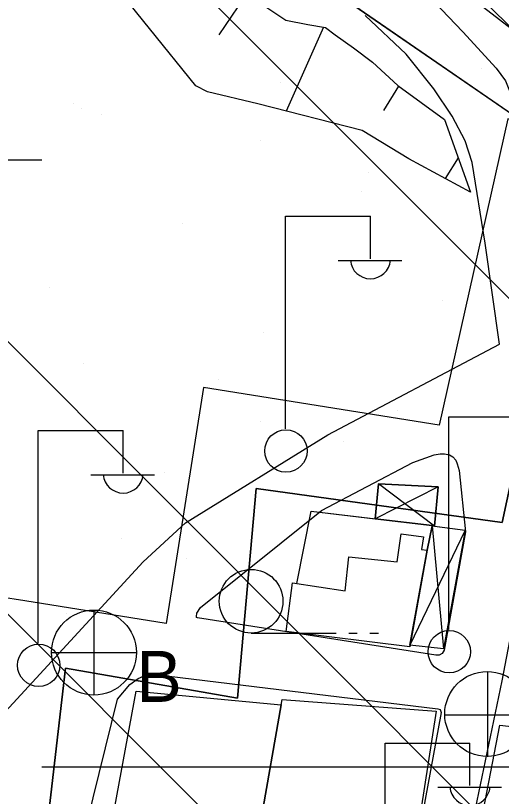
# Model space of a CAD drawing. Extents: x 417995 to 421451, y 4454518 to 4458015.
# Drawn here: x 420930.3 to 420970.3, y 4456904.5 to 4456968.8 of the extents above; entities that cross this region are included whole.
import ezdxf

# ---------------------------------------------------------------- set-up
doc = ezdxf.new("R2010")
doc.units = 0
for name, color, linetype in [('ADAKENARI', 7, 'Continuous'), ('B_Mesken', 7, 'Continuous'), ('B_Sundurma', 7, 'Continuous'), ('B_Teras', 7, 'Continuous'), ('Default', 7, 'Continuous'), ('IPTAL', 7, 'Continuous'), ('PL_AYA_BOLGE_PARKI', 7, 'Continuous'), ('PL_AYA_PARK_DINLENME', 7, 'Continuous'), ('PL_KON_ONE_100', 7, 'Continuous'), ('S_Elektrik_Diregi', 7, 'Continuous'), ('S_Rogar_Kapagi', 7, 'Continuous'), ('S_Rogar_Kapagi_Buski', 7, 'Continuous'), ('S_Tek_Agac', 7, 'Continuous'), ('Sev_Sevalti', 7, 'Continuous'), ('Sev_Sevustu', 7, 'Continuous'), ('Sev_Tarama', 7, 'Continuous'), ('SN_TR_SIVILASMA', 7, 'Continuous'), ('SN_TR_TASKIN', 7, 'Continuous'), ('TR_AZGELISME', 7, 'Continuous'), ('TR_PARKALANI', 7, 'Continuous'), ('Yol_Sose', 7, 'Continuous')]:
    doc.layers.add(name, color=color, linetype=linetype)

# ---------------------------------------------------------------- blocks, each defined once
blk = doc.blocks.new('POINT_DISPLAY')
at = {"layer": 'Default'}
blk.add_line((0, 0), (0, 0), dxfattribs=at)

msp = doc.modelspace()

# ---------------------------------------------------------------- linework, layer by layer
at = {"layer": 'ADAKENARI'}
msp.add_line((420910.154, 4457002.666), (421151.417, 4456836.669), dxfattribs=at)
msp.add_lwpolyline([(420690.216, 4456727.843), (420702.22, 4456777.332), (420833.071, 4456758.074), (420825.432, 4456965.198), (420865.081, 4456963.286), (420875.966, 4456867.477), (420899.953, 4456867.196), (420905.321, 4456894.056), (420931.656, 4456891.548), (420934.382, 4456915.01), (420948.576, 4456912.552), (420950.111, 4456929.822), (420970.414, 4456927.03), (420975.429, 4456950.378), (420999.982, 4456940.861)], dxfattribs=at)
at = {"layer": 'B_Mesken'}
for points in [[(420953.468, 4456922.012), (420954.636, 4456927.953), (420964.619, 4456926.782), (420964.216, 4456924.751), (420962.774, 4456916.793), (420952.584, 4456918.032), (420953.112, 4456922.066)], [(420959.925, 4456927.332), (420964.619, 4456926.782), (420964.615, 4456926.761), (420964.217, 4456924.751), (420962.799, 4456916.929), (420962.774, 4456916.793), (420952.584, 4456918.032), (420953.111, 4456922.066), (420953.468, 4456922.012), (420954.636, 4456927.953)], [(420950.487, 4456902.438), (420938.453, 4456903.609), (420940.209, 4456913.137), (420952.175, 4456911.991)], [(420952.175, 4456911.991), (420950.487, 4456902.438), (420949.4, 4456902.544), (420938.453, 4456903.609), (420940.209, 4456913.137)], [(420964.956, 4456911.48), (420963.341, 4456901.021), (420950.487, 4456902.438), (420952.253, 4456912.436)], [(420964.956, 4456911.48), (420963.341, 4456901.022), (420962.876, 4456901.073), (420950.967, 4456902.385), (420950.487, 4456902.438), (420952.175, 4456911.991), (420952.254, 4456912.436)], [(420982.624, 4456908.874), (420980.794, 4456899.614), (420973.227, 4456900.156), (420968.402, 4456900.947), (420970.22, 4456910.32)], [(420977.047, 4456909.525), (420982.624, 4456908.875), (420980.794, 4456899.614), (420980.065, 4456899.666), (420973.227, 4456900.156), (420968.791, 4456900.884), (420968.402, 4456900.947), (420970.22, 4456910.32)]]:
    msp.add_lwpolyline(points, close=True, dxfattribs=at)
at = {"layer": 'B_Sundurma'}
for p, q in [((420965.133, 4456929.969), (420959.925, 4456927.332)), ((420964.825, 4456926.732), (420960.205, 4456930.203)), ((420964.615, 4456926.761), (420965.574, 4456916.612)), ((420967.36, 4456926.383), (420962.799, 4456916.929))]:
    msp.add_line(p, q, dxfattribs=at)
for points in [[(420964.825, 4456926.732), (420965.133, 4456929.969), (420960.205, 4456930.203), (420959.925, 4456927.332), (420964.619, 4456926.782), (420964.615, 4456926.761)], [(420964.825, 4456926.732), (420964.615, 4456926.761), (420964.619, 4456926.782), (420959.925, 4456927.332), (420960.205, 4456930.203), (420965.133, 4456929.969)], [(420964.615, 4456926.761), (420967.36, 4456926.383), (420965.574, 4456916.612), (420962.799, 4456916.929), (420964.216, 4456924.751)], [(420964.825, 4456926.732), (420967.36, 4456926.383), (420965.574, 4456916.612), (420962.799, 4456916.929), (420964.217, 4456924.751), (420964.615, 4456926.761)]]:
    msp.add_lwpolyline(points, close=True, dxfattribs=at)
at = {"layer": 'B_Teras'}
msp.add_lwpolyline([(420962.774, 4456916.793), (420952.584, 4456918.032), (420953.112, 4456922.066), (420957.458, 4456921.402), (420957.76, 4456924.191), (420961.732, 4456923.773), (420962.076, 4456926.079), (420963.903, 4456925.845), (420963.752, 4456924.812), (420964.216, 4456924.751)], close=True, dxfattribs=at)
at = {"layer": 'IPTAL'}
msp.add_lwpolyline([(420965.063, 4456570.679), (420990.332, 4456829.662), (421087.658, 4456798.214), (421089.368, 4456798.572), (421117.92, 4456845.773), (421087.685, 4456887.705), (421004.153, 4456947.181), (420973.587, 4456959.209), (420970.863, 4456960.281), (420965.201, 4456935.043), (420945.78, 4456938.133), (420942.69, 4456918.712), (420931.03, 4456920.567), (420928.895, 4456920.907), (420925.171, 4456897.499), (420901.763, 4456901.223), (420895.572, 4456871.925), (420880.454, 4456871.925), (420869.641, 4456968.037), (420821.971, 4456969.802), (420824.178, 4456862.656), (420826.165, 4456766.177), (420697.5, 4456784.751), (420683.044, 4456726.268)], dxfattribs=at)
at = {"layer": 'PL_AYA_BOLGE_PARKI'}
msp.add_lwpolyline([(420833.071, 4456758.074), (420825.432, 4456965.198), (420865.081, 4456963.286), (420875.966, 4456867.477), (420899.953, 4456867.196), (420905.321, 4456894.056), (420931.656, 4456891.548), (420934.382, 4456915.01), (420948.576, 4456912.552), (420950.111, 4456929.822), (420970.414, 4456927.03), (420975.429, 4456950.378), (420999.982, 4456940.861), (420910.154, 4457002.666)], dxfattribs=at)
at = {"layer": 'PL_AYA_PARK_DINLENME'}
msp.add_lwpolyline([(421151.417, 4456836.669), (420910.154, 4457002.666), (420905.054, 4457005.925), (420899.746, 4457008.831), (420894.252, 4457011.37), (420888.599, 4457013.53), (420882.813, 4457015.302), (420876.919, 4457016.678), (420870.946, 4457017.65), (420864.92, 4457018.215), (420858.87, 4457018.369), (420852.824, 4457018.114), (420846.809, 4457017.448), (420840.853, 4457016.376), (420834.983, 4457014.902), (420829.227, 4457013.034), (420823.611, 4457010.779), (420818.16, 4457008.149), (420812.901, 4457005.155), (420547.789, 4456842.071)], dxfattribs=at)
at = {"layer": 'PL_KON_ONE_100'}
msp.add_lwpolyline([(420809.993, 4456617.842), (420959.974, 4456579.207), (420984.38, 4456839.223), (421087.006, 4456805.841), (421111.556, 4456846.793), (421082.65, 4456883.983), (420999.982, 4456940.861), (420975.429, 4456950.378), (420970.414, 4456927.03), (420950.111, 4456929.822), (420948.576, 4456912.552), (420934.382, 4456915.01), (420931.656, 4456891.548), (420905.321, 4456894.056), (420899.953, 4456867.196), (420875.966, 4456867.477), (420865.081, 4456963.286), (420825.432, 4456965.198), (420833.071, 4456758.074), (420702.22, 4456777.332), (420690.571, 4456729.306)], dxfattribs=at)
at = {"layer": 'S_Elektrik_Diregi'}
for p, q in [((420952.531, 4456934.752), (420952.531, 4456952.252)), ((420952.531, 4456952.252), (420959.531, 4456952.252)), ((420959.531, 4456948.752), (420959.531, 4456952.252)), ((420956.871, 4456948.612), (420962.121, 4456948.612)), ((420965.999, 4456918.217), (420965.999, 4456935.717)), ((420965.999, 4456935.717), (420972.999, 4456935.717)), ((420932.146, 4456917.094), (420932.146, 4456934.595)), ((420932.146, 4456934.595), (420939.147, 4456934.595)), ((420939.147, 4456931.095), (420939.147, 4456934.595)), ((420936.486, 4456930.955), (420941.737, 4456930.955)), ((420960.746, 4456891.358), (420960.746, 4456908.858)), ((420960.746, 4456908.858), (420967.746, 4456908.858)), ((420967.746, 4456905.358), (420967.746, 4456908.858)), ((420965.086, 4456905.218), (420970.336, 4456905.218))]:
    msp.add_line(p, q, dxfattribs=at)
for centre in [(420952.567, 4456932.917), (420966.035, 4456916.381), (420932.182, 4456915.259)]:
    msp.add_circle(centre, 1.75, dxfattribs=at)
for centre in [(420959.532, 4456948.765), (420939.147, 4456931.107), (420967.747, 4456905.371)]:
    msp.add_arc(centre, 1.658, 184.83843, 355.14641, dxfattribs=at)
at = {"layer": 'S_Rogar_Kapagi'}
for p, q in [((420969.221, 4456907.72), (420969.221, 4456914.72)), ((420965.651, 4456911.185), (420972.651, 4456911.185))]:
    msp.add_line(p, q, dxfattribs=at)
msp.add_circle((420969.168, 4456911.248), 3.5, dxfattribs=at)
at = {"layer": 'S_Rogar_Kapagi_Buski'}
for p, q in [((420936.738, 4456919.81), (420936.738, 4456912.81)), ((420933.238, 4456916.31), (420940.238, 4456916.31))]:
    msp.add_line(p, q, dxfattribs=at)
msp.add_circle((420936.738, 4456916.31), 3.5, dxfattribs=at)
at = {"layer": 'S_Tek_Agac'}
for p, q in [((420949.7, 4456917.914), (420956.7, 4456917.914)), ((420957.75, 4456917.914), (420958.45, 4456917.914)), ((420959.5, 4456917.914), (420960.2, 4456917.914))]:
    msp.add_line(p, q, dxfattribs=at)
msp.add_circle((420949.7, 4456920.539), 2.625, dxfattribs=at)
at = {"layer": 'Sev_Sevalti'}
msp.add_lwpolyline([(420967.801, 4456954.248), (420962.7, 4456956.981), (420958.843, 4456959.313), (420950.244, 4456961.526), (420946.1, 4456962.515), (420945.136, 4456962.994), (420937.494, 4456972.47), (420928.627, 4456981.745), (420919.541, 4456988.696), (420914.504, 4456991.296), (420912.12, 4456991.642), (420904.882, 4456991.996), (420897.837, 4456993.294), (420881.518, 4456996.974), (420879.162, 4456996.608), (420871.957, 4456995.428), (420859.103, 4456996.223), (420849.131, 4456999.179), (420846.828, 4457000.674), (420840.301, 4457001.877), (420835.275, 4457002.704), (420821.284, 4457005.063)], dxfattribs=at)
at = {"layer": 'Sev_Sevustu'}
for points in [[(420793.308, 4457000.628), (420796.244, 4457002.954), (420807.724, 4457013.682), (420808.623, 4457014.577), (420819.154, 4457020.412), (420821.447, 4457021.26), (420834.033, 4457023.392), (420848.333, 4457024.908), (420861.967, 4457025.297), (420875.242, 4457024.263), (420883.038, 4457022.321), (420892.885, 4457018.743), (420908.097, 4457011.862), (420923.489, 4457003.328), (420939.82, 4456991.586), (420956.269, 4456979.214), (420985.414, 4456956.736), (421019.827, 4456933.513), (421048.611, 4456914.344), (421051.469, 4456914.26), (421057.443, 4456918.03)], [(420950.41, 4456969.831), (420952.565, 4456968.41), (420954.363, 4456968.04), (420955.839, 4456967.8), (420956.636, 4456967.203), (420958.138, 4456966.119), (420959.705, 4456964.936), (420961.788, 4456963.018), (420965.649, 4456960.225), (420967.801, 4456954.248)]]:
    msp.add_lwpolyline(points, dxfattribs=at)
at = {"layer": 'Sev_Tarama'}
for p, q in [((420949.439, 4456970.78), (420947.037, 4456967.198)), ((420955.665, 4456967.828), (420952.577, 4456960.925)), ((420961.863, 4456962.963), (420960.625, 4456960.974)), ((420966.784, 4456957.075), (420965.693, 4456955.377))]:
    msp.add_line(p, q, dxfattribs=at)
at = {"layer": 'SN_TR_SIVILASMA'}
for p, q in [((421283.677, 4456655.223), (420178.332, 4457760.568)), ((421283.445, 4456633.004), (420168.354, 4457748.095)), ((421282.982, 4456588.566), (420148.398, 4457723.15)), ((421282.75, 4456566.347), (420138.42, 4457710.677))]:
    msp.add_line(p, q, dxfattribs=at)
at = {"layer": 'SN_TR_TASKIN'}
for p, q in [((420832.431, 4456956.904), (420932.431, 4456956.904)), ((420932.431, 4456906.904), (421032.431, 4456906.904))]:
    msp.add_line(p, q, dxfattribs=at)
at = {"layer": 'TR_AZGELISME'}
msp.add_lwpolyline([(420809.993, 4456617.842), (420959.974, 4456579.207), (420984.38, 4456839.223), (421087.006, 4456805.841), (421111.556, 4456846.793), (421082.65, 4456883.983), (420999.982, 4456940.861), (420975.429, 4456950.378), (420970.414, 4456927.03), (420950.111, 4456929.822), (420948.576, 4456912.552), (420934.382, 4456915.01), (420931.656, 4456891.548), (420905.321, 4456894.056), (420899.953, 4456867.196), (420875.966, 4456867.477), (420865.081, 4456963.286), (420825.432, 4456965.198), (420833.071, 4456758.074), (420702.22, 4456777.332), (420690.571, 4456729.306)], dxfattribs=at)
at = {"layer": 'Yol_Sose'}
for points in [[(420961.295, 4456973.594), (420967.152, 4456967.446), (420969.906, 4456964.465), (420970.663, 4456963.42), (420971.911, 4456960.334), (420973.401, 4456955.697), (420975.321, 4456946.601), (420976.016, 4456943.506)], [(420970.186, 4456941.72), (420968.988, 4456950.047), (420967.919, 4456956.676), (420967.358, 4456958.479), (420966.285, 4456960.493), (420964.755, 4456962.759), (420962.483, 4456965.616), (420959.099, 4456968.806)], [(420849.584, 4456962.641), (420850.321, 4456925.93), (420851.226, 4456895.355), (420852.12, 4456867.95), (420872.443, 4456870.007), (420881.711, 4456871.93), (420889.479, 4456874.344), (420892.041, 4456875.42), (420894.594, 4456876.643), (420896.469, 4456877.92), (420897.931, 4456879.098), (420902.71, 4456883.942), (420915.811, 4456897.226), (420926.576, 4456908.364), (420940.807, 4456923.792), (420944.299, 4456926.991), (420956.014, 4456934.258), (420970.186, 4456941.72)], [(420963.158, 4456877.56), (420963.54, 4456879.831), (420966.815, 4456896.847), (420970.403, 4456913.977), (420974.424, 4456934.906)], [(420963.027, 4456931.957), (420964.8, 4456932.61), (420965.294, 4456932.691), (420965.645, 4456932.692), (420966.049, 4456932.604), (420966.337, 4456932.43), (420966.58, 4456932.169), (420966.679, 4456931.845), (420966.864, 4456931.322), (420967.39, 4456926.268), (420965.616, 4456916.494), (420965.465, 4456916.228), (420965.2, 4456916.106), (420964.942, 4456916.082), (420945.271, 4456919.157)], [(420945.271, 4456919.157), (420945.206, 4456919.197), (420945.202, 4456919.268), (420945.228, 4456919.563), (420945.519, 4456920.024), (420955.506, 4456928.007), (420963.027, 4456931.957)], [(420938.679, 4456912.459), (420939.688, 4456913.678), (420940.386, 4456914.183), (420941.08, 4456914.469), (420941.821, 4456914.513), (420965.107, 4456911.674), (420965.282, 4456911.617), (420965.377, 4456911.369), (420959.226, 4456877.915), (420950.535, 4456828.573), (420947.414, 4456811.58), (420947.306, 4456811.253), (420947.256, 4456811.204), (420947.073, 4456811.103)], [(420947.073, 4456811.103), (420922.603, 4456814.257), (420922.603, 4456814.257), (420922.506, 4456814.352), (420922.35, 4456814.573), (420922.278, 4456814.903), (420927.129, 4456845.667), (420932.062, 4456873.553), (420936.174, 4456902.344), (420938.679, 4456912.459)]]:
    msp.add_lwpolyline(points, dxfattribs=at)

# ---------------------------------------------------------------- block references
at = {"layer": 'TR_PARKALANI', "xscale": 0.1, "yscale": 0.10000000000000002}
for p in [(420966.216, 4456967.933), (420968.69, 4456964.401), (420952.134, 4456963.257), (420935.048, 4456961.517), (420935.696, 4456961.14), (420966.108, 4456960.855), (420937.362, 4456960.652), (420950.468, 4456958.535), (420959.395, 4456955.838), (420958.795, 4456954.277), (420944.023, 4456951.672), (420933.091, 4456946.368), (420965.455, 4456945.297), (420950.683, 4456942.692), (420935.911, 4456940.088), (420946.995, 4456938.839), (420961.767, 4456936.235), (420950.502, 4456935.321), (420957.344, 4456933.713), (420942.572, 4456931.108), (420939.011, 4456925.68), (420964.004, 4456924.733), (420944.39, 4456924.067), (420949.232, 4456922.128), (420934.46, 4456919.523)]:
    msp.add_blockref('POINT_DISPLAY', p, dxfattribs=at)

# ---------------------------------------------------------------- texts
at = {"layer": 'S_Rogar_Kapagi_Buski'}
msp.add_text('B', height=4.2, dxfattribs=at).set_placement((420940.238, 4456912.246))

doc.saveas('drawing.dxf')
